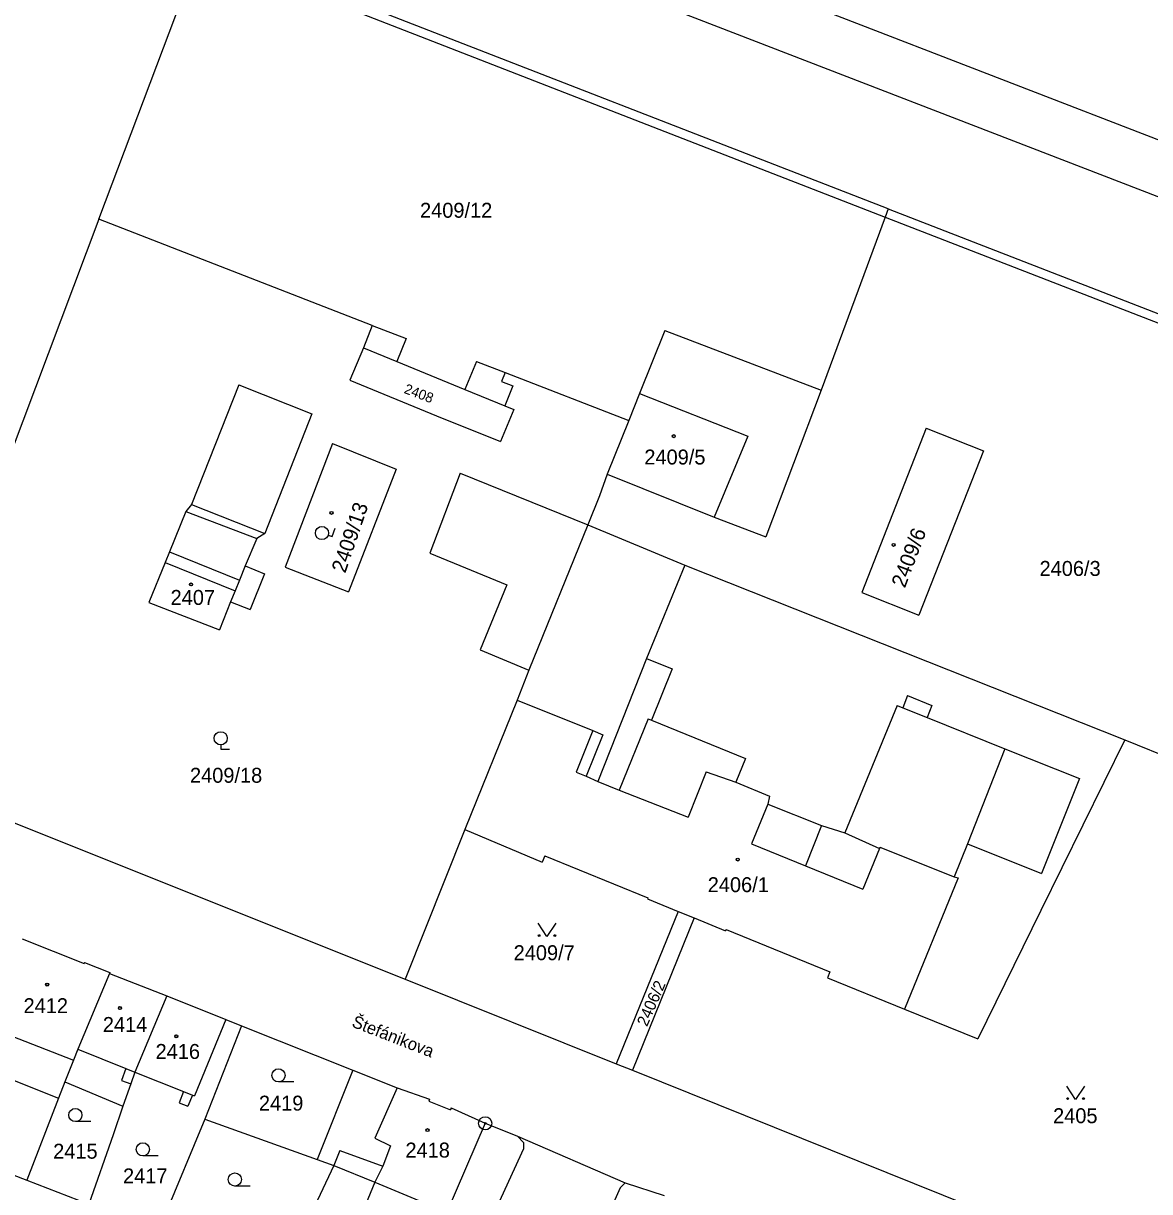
# Model space of a CAD drawing. Extents: x -593183 to -588034, y -1130415 to -1124994.
# Drawn here: x -590774.4 to -590646.2, y -1128079.4 to -1127946.5 of the extents above; entities that cross this region are included whole.
import ezdxf

# ---------------------------------------------------------------- set-up
doc = ezdxf.new("R2010")
doc.units = 0
for name, color, linetype in [('Vrstva 1', 7, 'Continuous'), ('Vrstva 15', 7, 'Continuous'), ('Vrstva 18', 7, 'Continuous'), ('Vrstva 19', 7, 'Continuous'), ('Vrstva 24', 7, 'Continuous'), ('Vrstva 25', 7, 'Continuous'), ('Vrstva 4', 7, 'Continuous')]:
    doc.layers.add(name, color=color, linetype=linetype)

msp = doc.modelspace()

# ---------------------------------------------------------------- linework, layer by layer
at = {"layer": 'Vrstva 1'}
for p, q in [((-590788.8, -1127910.68), (-590620.11, -1127975.95)), ((-590765.78, -1127968.76), (-590754.27, -1127938.2)), ((-590675.98, -1127967.58), (-590753.93, -1127937.28)), ((-590682.94, -1127945.17), (-590619.48, -1127969.64)), ((-590675.98, -1127967.58), (-590676.32, -1127968.51)), ((-590675.98, -1127967.58), (-590621.61, -1127988.71)), ((-590765.78, -1127968.76), (-590789.55, -1128031.82)), ((-590734.67, -1127980.84), (-590765.78, -1127968.76)), ((-590676.32, -1127968.51), (-590683.59, -1127988.21)), ((-590734.67, -1127980.84), (-590735.68, -1127983.41)), ((-590734.67, -1127980.84), (-590730.81, -1127982.33)), ((-590730.81, -1127982.33), (-590731.89, -1127984.96)), ((-590701.4, -1127981.43), (-590704.27, -1127988.6)), ((-590701.4, -1127981.43), (-590683.59, -1127988.21)), ((-590735.68, -1127983.41), (-590737.23, -1127987.07)), ((-590731.89, -1127984.96), (-590724.13, -1127988.14)), ((-590722.82, -1127984.95), (-590724.13, -1127988.14)), ((-590722.82, -1127984.95), (-590719.57, -1127986.21)), ((-590719.57, -1127986.21), (-590719.97, -1127987.23)), ((-590719.57, -1127986.21), (-590705.49, -1127991.65)), ((-590749.87, -1127987.62), (-590755.24, -1128001.23)), ((-590749.87, -1127987.62), (-590741.54, -1127990.92)), ((-590737.23, -1127987.07), (-590727.36, -1127991.14)), ((-590719.97, -1127987.23), (-590718.67, -1127987.73)), ((-590718.67, -1127987.73), (-590719.6, -1127989.99)), ((-590704.27, -1127988.6), (-590705.49, -1127991.65)), ((-590683.59, -1127988.21), (-590689.89, -1128004.92)), ((-590719.6, -1127989.99), (-590718.58, -1127990.41)), ((-590741.54, -1127990.92), (-590746.91, -1128004.52)), ((-590727.36, -1127991.14), (-590720.07, -1127994.06)), ((-590718.58, -1127990.41), (-590720.07, -1127994.06)), ((-590705.49, -1127991.65), (-590707.95, -1127997.78)), ((-590671.65, -1127992.55), (-590678.96, -1128011.22)), ((-590671.65, -1127992.55), (-590665.15, -1127995.11)), ((-590739.18, -1127994.3), (-590744.6, -1128008.35)), ((-590739.18, -1127994.3), (-590731.97, -1127997.2)), ((-590665.15, -1127995.11), (-590672.49, -1128013.8)), ((-590731.97, -1127997.2), (-590737.39, -1128011.15)), ((-590724.66, -1127997.67), (-590728.13, -1128006.78)), ((-590724.66, -1127997.67), (-590710.14, -1128003.52)), ((-590707.95, -1127997.78), (-590708.82, -1128000.23)), ((-590707.95, -1127997.78), (-590695.77, -1128002.68)), ((-590708.82, -1128000.23), (-590710.14, -1128003.52)), ((-590755.88, -1128002.01), (-590757.74, -1128006.6)), ((-590755.24, -1128001.23), (-590755.88, -1128002.01)), ((-590710.14, -1128003.52), (-590699.13, -1128008.14)), ((-590695.77, -1128002.68), (-590689.89, -1128004.92)), ((-590746.91, -1128004.52), (-590747.81, -1128005.08)), ((-590747.81, -1128005.08), (-590749.13, -1128008.22)), ((-590757.74, -1128006.6), (-590758.24, -1128007.83)), ((-590728.13, -1128006.78), (-590719.38, -1128010.37)), ((-590758.24, -1128007.83), (-590760.08, -1128012.38)), ((-590749.13, -1128008.22), (-590746.92, -1128009.1)), ((-590744.6, -1128008.35), (-590737.39, -1128011.15)), ((-590699.13, -1128008.14), (-590703.48, -1128018.74)), ((-590746.92, -1128009.1), (-590748.57, -1128013.19)), ((-590719.38, -1128010.37), (-590722.41, -1128017.78)), ((-590678.96, -1128011.22), (-590672.49, -1128013.8)), ((-590760.08, -1128012.38), (-590752.07, -1128015.49)), ((-590750.79, -1128012.3), (-590752.07, -1128015.49)), ((-590750.79, -1128012.3), (-590748.57, -1128013.19)), ((-590722.41, -1128017.78), (-590716.85, -1128020.06)), ((-590703.48, -1128018.74), (-590700.55, -1128019.93)), ((-590716.85, -1128020.06), (-590718.2, -1128023.5)), ((-590700.55, -1128019.93), (-590702.92, -1128025.76)), ((-590718.2, -1128023.5), (-590724.14, -1128038.21)), ((-590673.77, -1128022.97), (-590674.33, -1128024.38)), ((-590673.77, -1128022.97), (-590671, -1128024.08)), ((-590674.97, -1128024.08), (-590680.91, -1128038.58)), ((-590674.97, -1128024.08), (-590674.33, -1128024.38)), ((-590671, -1128024.08), (-590671.56, -1128025.48)), ((-590702.92, -1128025.76), (-590692.22, -1128030.14)), ((-590671.56, -1128025.48), (-590662.69, -1128029.03)), ((-590649.07, -1128028.02), (-590658.6, -1128047.42)), ((-590649.07, -1128028.02), (-590630.26, -1128035.57)), ((-590692.22, -1128030.14), (-590693.32, -1128032.84)), ((-590662.69, -1128029.03), (-590654.2, -1128032.42)), ((-590789.55, -1128031.82), (-590730.95, -1128055.23)), ((-590693.32, -1128032.84), (-590689.47, -1128034.42)), ((-590654.2, -1128032.42), (-590658.52, -1128043.22)), ((-590689.47, -1128034.42), (-590689.68, -1128035.32)), ((-590689.68, -1128035.32), (-590683.55, -1128037.75)), ((-590683.55, -1128037.75), (-590680.91, -1128038.58)), ((-590724.14, -1128038.21), (-590730.95, -1128055.23)), ((-590724.14, -1128038.21), (-590715.34, -1128041.91)), ((-590666.96, -1128039.84), (-590668.46, -1128043.6)), ((-590666.96, -1128039.84), (-590658.52, -1128043.22)), ((-590715.05, -1128041.21), (-590715.34, -1128041.91)), ((-590715.05, -1128041.21), (-590703.33, -1128045.97)), ((-590668.03, -1128043.71), (-590674.14, -1128058.64)), ((-590668.46, -1128043.6), (-590668.03, -1128043.71)), ((-590703.33, -1128045.97), (-590703.38, -1128046.11)), ((-590703.38, -1128046.11), (-590699.88, -1128047.54)), ((-590658.6, -1128047.42), (-590665.78, -1128062.04)), ((-590699.88, -1128047.54), (-590706.92, -1128064.87)), ((-590698.04, -1128048.28), (-590705.08, -1128065.61)), ((-590699.88, -1128047.54), (-590698.04, -1128048.28)), ((-590698.04, -1128048.28), (-590694.49, -1128049.73)), ((-590694.43, -1128049.59), (-590694.49, -1128049.73)), ((-590694.43, -1128049.59), (-590682.62, -1128054.39)), ((-590774.5, -1128050.65), (-590767.47, -1128053.46)), ((-590767.43, -1128053.35), (-590767.47, -1128053.46)), ((-590767.43, -1128053.35), (-590764.55, -1128054.49)), ((-590764.58, -1128054.58), (-590768.18, -1128063.21)), ((-590764.55, -1128054.49), (-590764.58, -1128054.58)), ((-590764.58, -1128054.58), (-590758.03, -1128057.14)), ((-590730.95, -1128055.23), (-590706.92, -1128064.87)), ((-590682.62, -1128054.39), (-590682.89, -1128055.08)), ((-590682.89, -1128055.08), (-590674.14, -1128058.64)), ((-590758.03, -1128057.14), (-590761.7, -1128065.83)), ((-590758.03, -1128057.14), (-590751.33, -1128059.84)), ((-590674.14, -1128058.64), (-590665.78, -1128062.04)), ((-590751.33, -1128059.84), (-590754.89, -1128068.53)), ((-590749.56, -1128060.55), (-590753.74, -1128071.19)), ((-590751.33, -1128059.84), (-590749.56, -1128060.55)), ((-590749.56, -1128060.55), (-590736.89, -1128065.6)), ((-590785.12, -1128062.89), (-590770.36, -1128068.79)), ((-590768.18, -1128063.21), (-590768.68, -1128064.44)), ((-590768.68, -1128064.44), (-590769.64, -1128066.92)), ((-590761.7, -1128065.83), (-590762.16, -1128067.15)), ((-590761.7, -1128065.83), (-590756.14, -1128068.04)), ((-590736.89, -1128065.6), (-590740.96, -1128075.76)), ((-590736.89, -1128065.6), (-590731.84, -1128067.61)), ((-590706.92, -1128064.87), (-590705.08, -1128065.61)), ((-590705.08, -1128065.61), (-590641.06, -1128091.33)), ((-590769.64, -1128066.92), (-590770.36, -1128068.79)), ((-590769.64, -1128066.92), (-590763.04, -1128069.7)), ((-590762.16, -1128067.15), (-590763.04, -1128069.7)), ((-590756.14, -1128068.04), (-590756.64, -1128069.31)), ((-590755.14, -1128068.43), (-590755.65, -1128069.7)), ((-590755.14, -1128068.43), (-590754.89, -1128068.53)), ((-590731.84, -1128067.61), (-590728.15, -1128068.88)), ((-590770.36, -1128068.79), (-590773.96, -1128078.13)), ((-590763.04, -1128069.7), (-590764.17, -1128072.95)), ((-590756.64, -1128069.31), (-590755.65, -1128069.7)), ((-590728.15, -1128068.88), (-590728.25, -1128069.11)), ((-590728.25, -1128069.11), (-590725.77, -1128070.12)), ((-590725.68, -1128069.88), (-590725.77, -1128070.12)), ((-590725.68, -1128069.88), (-590721.82, -1128071.64)), ((-590753.74, -1128071.19), (-590759.14, -1128084.23)), ((-590753.74, -1128071.19), (-590740.96, -1128075.76)), ((-590721.82, -1128071.64), (-590718.15, -1128073.1)), ((-590764.17, -1128072.95), (-590766.91, -1128080.83)), ((-590718.15, -1128073.1), (-590717.46, -1128073.81)), ((-590718.15, -1128073.1), (-590705.92, -1128078.43)), ((-590717.46, -1128073.81), (-590717.47, -1128074.54)), ((-590781.09, -1128075.4), (-590773.96, -1128078.13)), ((-590717.47, -1128074.54), (-590721.73, -1128083.79)), ((-590739.03, -1128076.45), (-590745.27, -1128089.54)), ((-590740.96, -1128075.76), (-590739.03, -1128076.45)), ((-590739.03, -1128076.45), (-590734.39, -1128078.34)), ((-590773.96, -1128078.13), (-590766.91, -1128080.83)), ((-590734.39, -1128078.34), (-590726.19, -1128081.76)), ((-590706.46, -1128078.98), (-590710.35, -1128087.72)), ((-590705.92, -1128078.43), (-590706.46, -1128078.98)), ((-590705.92, -1128078.43), (-590701.48, -1128079.86))]:
    msp.add_line(p, q, dxfattribs=at)
at = {"layer": 'Vrstva 24'}
for radius in [0.75, 0.0903]:
    msp.add_circle((-590721.82, -1128071.64), radius, dxfattribs=at)
at = {"layer": 'Vrstva 25'}
for p, q in [((-590739.69, -1128004.71), (-590739.22, -1128004.87)), ((-590739.22, -1128004.87), (-590738.89, -1128003.9)), ((-590751.92, -1128028.58), (-590751.92, -1128029.08)), ((-590751.92, -1128029.08), (-590750.9, -1128029.08)), ((-590743.6, -1128066.94), (-590745.35, -1128066.94)), ((-590766.7, -1128071.45), (-590768.45, -1128071.45)), ((-590759.02, -1128075.36), (-590760.77, -1128075.36)), ((-590748.55, -1128078.79), (-590750.3, -1128078.79))]:
    msp.add_line(p, q, dxfattribs=at)
for points in [[(-590713.8, -1128048.88), (-590714.8, -1128050.38), (-590715.8, -1128048.88)], [(-590653.66, -1128067.43), (-590654.66, -1128068.93), (-590655.66, -1128067.43)]]:
    msp.add_lwpolyline(points, dxfattribs=at)
for centre, radius in [((-590700.37, -1127993.45), 0.175), ((-590700.37, -1127993.45), 0.15), ((-590739.31, -1128002.18), 0.175), ((-590739.31, -1128002.18), 0.15), ((-590740.4, -1128004.47), 0.75), ((-590675.37, -1128005.82), 0.175), ((-590675.37, -1128005.82), 0.15), ((-590755.29, -1128010.32), 0.175), ((-590755.29, -1128010.32), 0.15), ((-590751.92, -1128027.83), 0.75), ((-590693.09, -1128041.63), 0.175), ((-590693.09, -1128041.63), 0.15), ((-590715.7, -1128050.28), 0.1), ((-590713.9, -1128050.28), 0.1), ((-590771.66, -1128055.86), 0.175), ((-590771.66, -1128055.86), 0.15), ((-590763.38, -1128058.53), 0.175), ((-590763.38, -1128058.53), 0.15), ((-590756.97, -1128061.74), 0.175), ((-590756.97, -1128061.74), 0.15), ((-590745.35, -1128066.19), 0.75), ((-590655.56, -1128068.83), 0.1), ((-590653.76, -1128068.83), 0.1), ((-590768.45, -1128070.7), 0.75), ((-590728.39, -1128072.42), 0.175), ((-590728.39, -1128072.42), 0.15), ((-590760.77, -1128074.61), 0.75), ((-590750.3, -1128078.04), 0.75)]:
    msp.add_circle(centre, radius, dxfattribs=at)
at = {"layer": 'Vrstva 4'}
for p, q in [((-590754.27, -1127938.2), (-590676.32, -1127968.51)), ((-590676.32, -1127968.51), (-590621.78, -1127989.71)), ((-590735.68, -1127983.41), (-590731.89, -1127984.96)), ((-590724.13, -1127988.14), (-590719.6, -1127989.99)), ((-590704.27, -1127988.6), (-590691.96, -1127993.43)), ((-590691.96, -1127993.43), (-590695.77, -1128002.68)), ((-590755.88, -1128002.01), (-590747.81, -1128005.08)), ((-590755.24, -1128001.23), (-590746.91, -1128004.52)), ((-590710.14, -1128003.52), (-590716.85, -1128020.06)), ((-590757.74, -1128006.6), (-590749.78, -1128009.83)), ((-590758.24, -1128007.83), (-590750.28, -1128011.05)), ((-590749.13, -1128008.22), (-590749.78, -1128009.83)), ((-590699.13, -1128008.14), (-590649.07, -1128028.02)), ((-590749.78, -1128009.83), (-590750.28, -1128011.05)), ((-590750.28, -1128011.05), (-590750.79, -1128012.3)), ((-590703.48, -1128018.74), (-590709, -1128032.73)), ((-590718.2, -1128023.5), (-590709.58, -1128026.96)), ((-590674.33, -1128024.38), (-590671.56, -1128025.48)), ((-590703.28, -1128025.61), (-590706.6, -1128033.72)), ((-590703.28, -1128025.61), (-590702.92, -1128025.76)), ((-590709.58, -1128026.96), (-590711.48, -1128031.69)), ((-590708.44, -1128027.42), (-590710.34, -1128032.15)), ((-590709.58, -1128026.96), (-590708.44, -1128027.42)), ((-590662.69, -1128029.03), (-590666.96, -1128039.84)), ((-590711.48, -1128031.69), (-590710.34, -1128032.15)), ((-590710.34, -1128032.15), (-590709, -1128032.73)), ((-590709, -1128032.73), (-590706.6, -1128033.72)), ((-590696.67, -1128031.63), (-590698.75, -1128036.81)), ((-590696.67, -1128031.63), (-590693.32, -1128032.84)), ((-590706.6, -1128033.72), (-590698.75, -1128036.81)), ((-590689.68, -1128035.32), (-590691.52, -1128039.85)), ((-590683.55, -1128037.75), (-590685.4, -1128042.33)), ((-590680.91, -1128038.58), (-590676.98, -1128040.36)), ((-590691.52, -1128039.85), (-590685.4, -1128042.33)), ((-590676.98, -1128040.36), (-590678.86, -1128044.99)), ((-590676.92, -1128040.21), (-590676.98, -1128040.36)), ((-590676.92, -1128040.21), (-590668.46, -1128043.6)), ((-590685.4, -1128042.33), (-590678.86, -1128044.99)), ((-590778.53, -1128060.6), (-590768.68, -1128064.44)), ((-590768.18, -1128063.21), (-590762.72, -1128065.42)), ((-590762.72, -1128065.42), (-590763.2, -1128066.79)), ((-590762.72, -1128065.42), (-590761.7, -1128065.83)), ((-590763.2, -1128066.79), (-590762.16, -1128067.15)), ((-590756.14, -1128068.04), (-590755.14, -1128068.43)), ((-590731.84, -1128067.61), (-590734.4, -1128073.32)), ((-590721.82, -1128071.64), (-590726.19, -1128081.76)), ((-590734.4, -1128073.32), (-590732.61, -1128074.2)), ((-590738.35, -1128074.72), (-590739.03, -1128076.45)), ((-590738.35, -1128074.72), (-590733.46, -1128076.51)), ((-590732.61, -1128074.2), (-590733.46, -1128076.51)), ((-590733.46, -1128076.51), (-590734.39, -1128078.34)), ((-590734.39, -1128078.34), (-590736.32, -1128083.08))]:
    msp.add_line(p, q, dxfattribs=at)

# ---------------------------------------------------------------- texts
at = {"layer": 'Vrstva 15'}
msp.add_text('Štefánikova', height=1.4, rotation=338.6632, dxfattribs=at).set_placement((-590737.1, -1128060.62))
at = {"layer": 'Vrstva 18'}
for s, p in [('2409/12', (-590729.24, -1127968.59)), ('2406/3', (-590658.76, -1128009.35)), ('2409/18', (-590755.41, -1128032.89)), ('2409/7', (-590718.59, -1128053.08)), ('2419', (-590747.57, -1128070.2)), ('2405', (-590657.22, -1128071.63)), ('2415', (-590770.98, -1128075.67)), ('2417', (-590763.03, -1128078.48))]:
    msp.add_text(s, height=1.7, dxfattribs=at).set_placement(p)
for s, height, rotation, p in [('2408', 1.14, 339.2059, (-590731.15, -1127988.51)), ('2409/13', 1.7, 71.2114, (-590737.75, -1128009.12)), ('2406/2', 1.32, 66.4676, (-590703.42, -1128060.72))]:
    msp.add_text(s, height=height, rotation=rotation, dxfattribs=at).set_placement(p)
at = {"layer": 'Vrstva 19'}
for s, p in [('2409/5', (-590703.72, -1127996.67)), ('2407', (-590757.62, -1128012.65)), ('2406/1', (-590696.51, -1128045.34)), ('2412', (-590774.35, -1128059.11)), ('2414', (-590765.33, -1128061.25)), ('2416', (-590759.33, -1128064.32)), ('2418', (-590730.9, -1128075.54))]:
    msp.add_text(s, height=1.7, dxfattribs=at).set_placement(p)
msp.add_text('2409/6', height=1.7, rotation=69.2459, dxfattribs=at).set_placement((-590674.08, -1128010.81))

doc.saveas('drawing.dxf')
